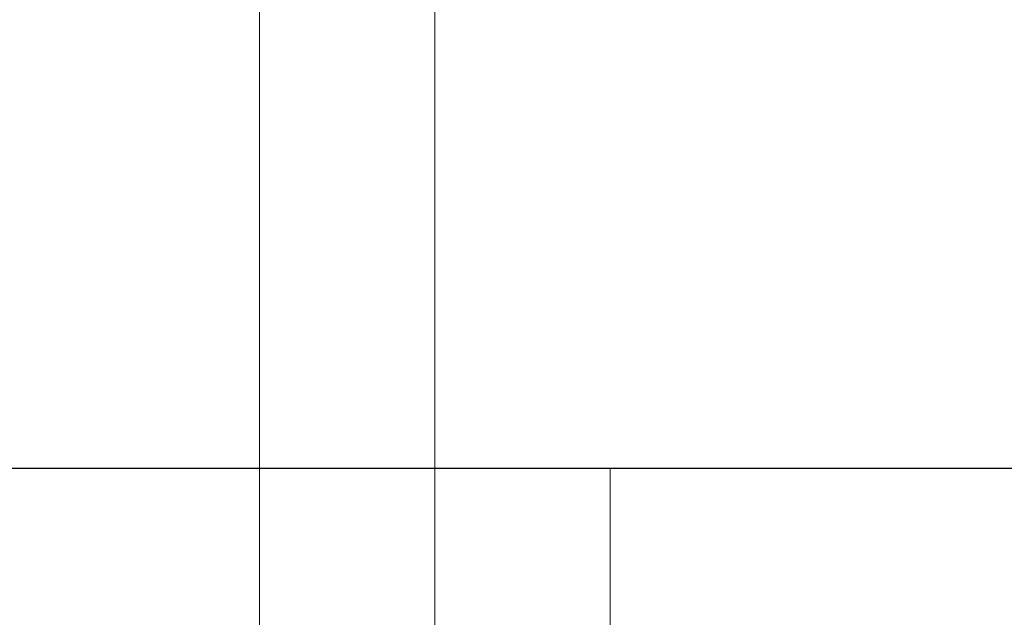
# Model space of a CAD drawing. Header units: millimetres. Extents: x 5939 to 6064, y 7184 to 7303.
# Tile 481 of 656: x 5997.38 to 6000.18, y 7213.7 to 7215.4. Entities that reach past the tile are written whole.
import ezdxf
from ezdxf.lldxf.tags import DXFTag

# ---------------------------------------------------------------- set-up
doc = ezdxf.new("R2010")
doc.units = ezdxf.units.MM
doc.layers.add('1', color=7, linetype='CONTINUOUS', true_color=0xffffff)
tags = doc.linetypes.add('DASHED', pattern=[25.72, 12.86, -12.86]).pattern_tags.tags
tags[6:7] = [DXFTag(74, 4), DXFTag(75, 0), DXFTag(340, '0'), DXFTag(46, 0.0), DXFTag(50, 0.0), DXFTag(44, 0.0), DXFTag(45, 0.0)]
tags[4:5] = [DXFTag(74, 4), DXFTag(75, 0), DXFTag(340, '0'), DXFTag(46, 0.0), DXFTag(50, 0.0), DXFTag(44, 0.0), DXFTag(45, 0.0)]

msp = doc.modelspace()

# ---------------------------------------------------------------- linework, layer by layer
at = {"layer": '1', "color": 251, "linetype": 'DASHED', "lineweight": 5}
for p, q in [((5998.0599, 7214.0061), (5998.0599, 7217.2561)), ((5998.5599, 7214.0061), (5998.5599, 7215.7061)), ((5999.0599, 7214.1218), (5994.5599, 7214.1218)), ((5994.5599, 7214.1217), (6002.5599, 7214.1217)), ((5999.0599, 7189.1417), (5999.0599, 7214.1218)), ((5998.0599, 7210.7561), (5998.0599, 7214.0061)), ((5998.5599, 7212.3061), (5998.5599, 7214.0061))]:
    msp.add_line(p, q, dxfattribs=at)
at = {"layer": '1', "color": 7, "linetype": 'Continuous'}
msp.add_line((5994.5599, 7214.1217), (6002.5599, 7214.1217), dxfattribs=at)

doc.saveas('drawing.dxf')
